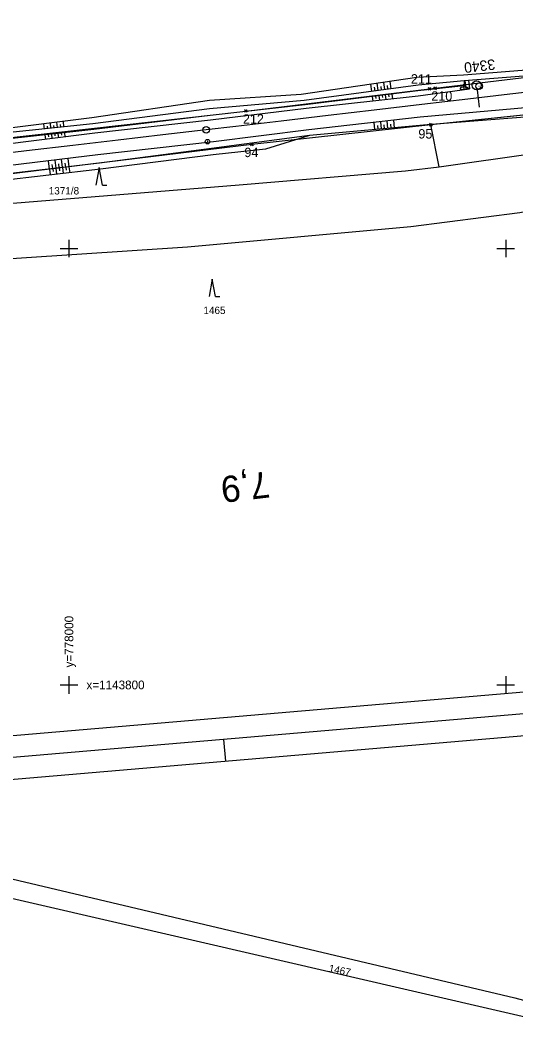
# Model space of a CAD drawing. Extents: x -779302 to -774398, y -1144902 to -1142831.
# Drawn here: x -778011.1 to -777897.7, y -1143880.6 to -1143647.7 of the extents above; entities that cross this region are included whole.
import ezdxf

# ---------------------------------------------------------------- set-up
doc = ezdxf.new("R2010")
doc.units = 0
for name, color, linetype in [('hektosit - Vrstva 5', 7, 'Continuous'), ('Hranice parcel', 7, 'Continuous'), ('legenda I_5_2 - Vrstva 53', 7, 'Continuous'), ('Parcelní čísla', 7, 'Continuous'), ('SŽDC', 7, 'Continuous'), ('Vrstva 1', 7, 'Continuous'), ('zjednodus_g_situ-seda - Vrstva 1', 7, 'Continuous'), ('zjednodus_g_situ-seda - Vrstva 33', 7, 'Continuous'), ('zjednodus_g_situ-seda - Vrstva 36', 7, 'Continuous'), ('zjednodus_g_situ-seda - Vrstva 48', 7, 'Continuous'), ('zjednodus_g_situ-seda - Vrstva 49', 7, 'Continuous'), ('zjednodus_g_situ-seda - Vrstva 63', 7, 'Continuous'), ('zjednodus_g_situ-seda - Vrstva 7', 7, 'Continuous'), ('Značky kultur', 7, 'Continuous')]:
    doc.layers.add(name, color=color, linetype=linetype)

msp = doc.modelspace()

# ---------------------------------------------------------------- linework, layer by layer
at = {"layer": 'hektosit - Vrstva 5'}
for p, q in [((-778000, -1143698), (-778000, -1143702)), ((-777900, -1143698), (-777900, -1143702)), ((-778002, -1143700), (-777998, -1143700)), ((-777902, -1143700), (-777898, -1143700)), ((-778000, -1143798), (-778000, -1143802)), ((-777900, -1143798), (-777900, -1143802)), ((-778002, -1143800), (-777998, -1143800)), ((-777902, -1143800), (-777898, -1143800))]:
    msp.add_line(p, q, dxfattribs=at)
at = {"layer": 'Hranice parcel'}
for p, q in [((-777859.44, -1143665.66), (-777917.11, -1143671.65)), ((-777917.11, -1143671.65), (-777958.1, -1143676.15)), ((-777915.24, -1143681.28), (-777917.11, -1143671.65)), ((-777958.1, -1143676.15), (-778057.57, -1143688.29))]:
    msp.add_line(p, q, dxfattribs=at)
for points in [[(-778043.88, -1143677.97), (-777959.48, -1143668.5), (-777917.42, -1143663.44), (-777916.16, -1143663.29), (-777860.31, -1143656.58)], [(-777915.24, -1143681.28), (-777849.81, -1143671.94), (-777816.62, -1143667.27)], [(-777815.03, -1143678.47), (-777841.31, -1143681.49), (-777896.76, -1143691.8), (-777921.73, -1143695.03), (-777972.88, -1143699.73), (-778113.43, -1143708.98), (-778140.87, -1143719.35), (-778147.27, -1143722.43)], [(-778109.45, -1143696.76), (-778037.43, -1143691.63), (-777961.06, -1143685.39), (-777922.91, -1143682.18), (-777915.24, -1143681.28)], [(-778064.15, -1143832.38), (-777897.94, -1143871.72), (-777864.55, -1143880.59)], [(-777863.49, -1143883.95), (-777884, -1143878.82), (-778060.8, -1143837.94)]]:
    msp.add_lwpolyline(points, dxfattribs=at)
at = {"layer": 'legenda I_5_2 - Vrstva 53'}
for points in [[(-778224.04, -1143702.76), (-778205.58, -1143698.68), (-778187.29, -1143695.6), (-778152.63, -1143691.27), (-778149.31, -1143690.75), (-778058.53, -1143679.28), (-778043.88, -1143677.97), (-777959.48, -1143668.5), (-777917.42, -1143663.44), (-777916.16, -1143663.29), (-777860.31, -1143656.58)], [(-777859.44, -1143665.66), (-777917.11, -1143671.65), (-777958.1, -1143676.15), (-778057.57, -1143688.29), (-778109.8, -1143695.04), (-778150.93, -1143701.48), (-778154.26, -1143702.04), (-778218.29, -1143711.84)]]:
    msp.add_lwpolyline(points, dxfattribs=at)
at = {"layer": 'SŽDC'}
for p, q in [((-777917.22, -1143663.64), (-777917.72, -1143663.14)), ((-777917.22, -1143663.24), (-777917.72, -1143663.74)), ((-777917.62, -1143663.64), (-777917.12, -1143663.14)), ((-777917.62, -1143663.24), (-777917.12, -1143663.74)), ((-777917.42, -1143663.44), (-777917.42, -1143663.44)), ((-777915.96, -1143663.49), (-777916.46, -1143662.99)), ((-777915.96, -1143663.09), (-777916.46, -1143663.59)), ((-777916.36, -1143663.49), (-777915.86, -1143662.99)), ((-777916.36, -1143663.09), (-777915.86, -1143663.59)), ((-777916.16, -1143663.29), (-777916.16, -1143663.29)), ((-777959.28, -1143668.7), (-777959.78, -1143668.2)), ((-777959.28, -1143668.3), (-777959.78, -1143668.8)), ((-777959.68, -1143668.7), (-777959.18, -1143668.2)), ((-777959.68, -1143668.3), (-777959.18, -1143668.8)), ((-777959.48, -1143668.5), (-777959.48, -1143668.5)), ((-777916.91, -1143671.85), (-777917.41, -1143671.35)), ((-777916.91, -1143671.45), (-777917.41, -1143671.95)), ((-777917.31, -1143671.85), (-777916.81, -1143671.35)), ((-777917.31, -1143671.45), (-777916.81, -1143671.95)), ((-777917.11, -1143671.65), (-777917.11, -1143671.65)), ((-777957.9, -1143676.35), (-777958.4, -1143675.85)), ((-777957.9, -1143675.95), (-777958.4, -1143676.45)), ((-777958.3, -1143676.35), (-777957.8, -1143675.85)), ((-777958.3, -1143675.95), (-777957.8, -1143676.45)), ((-777958.1, -1143676.15), (-777958.1, -1143676.15))]:
    msp.add_line(p, q, dxfattribs=at)
for points in [[(-778224.04, -1143702.76), (-778205.58, -1143698.68), (-778187.29, -1143695.6), (-778152.63, -1143691.27), (-778149.31, -1143690.75), (-778058.53, -1143679.28), (-778043.88, -1143677.97), (-777959.48, -1143668.5), (-777917.42, -1143663.44), (-777916.16, -1143663.29), (-777860.31, -1143656.58)], [(-777859.44, -1143665.66), (-777917.11, -1143671.65), (-777958.1, -1143676.15), (-778057.57, -1143688.29), (-778109.8, -1143695.04), (-778150.93, -1143701.48), (-778154.26, -1143702.04), (-778218.29, -1143711.84)]]:
    msp.add_lwpolyline(points, dxfattribs=at)
at = {"layer": 'Vrstva 1'}
msp.add_line((-777964.6, -1143812.48), (-777964.17, -1143817.45), dxfattribs=at)
for points in [[(-777571, -1143485.76), (-778617.18, -1143575.21), (-778591.88, -1143871.12), (-777545.7, -1143781.67)], [(-777551.11, -1143777.12), (-778587.32, -1143865.71), (-778611.77, -1143579.77), (-777575.56, -1143491.17)], [(-777580.11, -1143496.57), (-778407.09, -1143567.28), (-778383.5, -1143843.27), (-777556.51, -1143772.57)]]:
    msp.add_lwpolyline(points, close=True, dxfattribs=at)
at = {"layer": 'zjednodus_g_situ-seda - Vrstva 1'}
msp.add_lwpolyline([(-777888.96, -1143663.47), (-777899.07, -1143664.66), (-777908.7, -1143665.78), (-777919.24, -1143667.02), (-777930.11, -1143668.29), (-777940.62, -1143669.53), (-777951.39, -1143670.79), (-777961.77, -1143672.01), (-777968.61, -1143672.81), (-777978.52, -1143673.98), (-777988.7, -1143675.17), (-777999.1, -1143676.39), (-778009.69, -1143677.64), (-778020.39, -1143678.89)], dxfattribs=at)
at = {"layer": 'zjednodus_g_situ-seda - Vrstva 33'}
msp.add_lwpolyline([(-777909.69, -1143662.33), (-777909.55, -1143663.58), (-777910.07, -1143663.64), (-777910.23, -1143663.61), (-777910.36, -1143663.42), (-777910.38, -1143663.31), (-777910.29, -1143663.09), (-777910.14, -1143663.03), (-777909.62, -1143662.96)], dxfattribs=at)
msp.add_lwpolyline([(-777908.29, -1143663.43), (-777909.03, -1143663.51), (-777909.27, -1143661.51), (-777908.53, -1143661.43)], close=True, dxfattribs=at)
at = {"layer": 'zjednodus_g_situ-seda - Vrstva 36'}
for p, q in [((-777906.65, -1143662.61), (-777906.65, -1143662.61)), ((-777906.54, -1143663.61), (-777906.07, -1143667.58))]:
    msp.add_line(p, q, dxfattribs=at)
msp.add_circle((-777906.65, -1143662.61), 1, dxfattribs=at)
at = {"layer": 'zjednodus_g_situ-seda - Vrstva 48'}
for p, q in [((-777930.66, -1143663.99), (-777930.88, -1143662.36)), ((-777929.18, -1143663.79), (-777929.4, -1143662.15)), ((-777927.69, -1143663.59), (-777927.91, -1143661.93)), ((-777926.2, -1143663.39), (-777926.43, -1143661.72)), ((-777929.92, -1143663.89), (-777930.03, -1143663.07)), ((-777928.43, -1143663.69), (-777928.54, -1143662.86)), ((-777926.95, -1143663.49), (-777927.06, -1143662.66)), ((-777926.82, -1143664.73), (-777926.75, -1143665.26)), ((-777926.08, -1143664.63), (-777925.94, -1143665.72)), ((-777930.54, -1143665.19), (-777930.41, -1143666.21)), ((-777929.8, -1143665.1), (-777929.73, -1143665.61)), ((-777929.05, -1143665), (-777928.92, -1143666.05)), ((-777928.31, -1143664.91), (-777928.24, -1143665.44)), ((-777927.56, -1143664.82), (-777927.43, -1143665.88)), ((-778005.62, -1143672.62), (-778005.75, -1143671.45)), ((-778004.13, -1143672.46), (-778004.26, -1143671.27)), ((-778002.64, -1143672.31), (-778002.77, -1143671.08)), ((-778001.9, -1143672.23), (-778001.96, -1143671.61)), ((-778001.15, -1143672.15), (-778001.28, -1143670.89)), ((-777929.96, -1143672.75), (-777930.11, -1143671.11)), ((-777928.46, -1143672.61), (-777928.62, -1143670.94)), ((-777927.72, -1143672.55), (-777927.8, -1143671.7)), ((-777926.97, -1143672.48), (-777927.13, -1143670.77)), ((-777926.22, -1143672.41), (-777926.3, -1143671.54)), ((-777925.48, -1143672.34), (-777925.64, -1143670.59)), ((-778005.5, -1143673.96), (-778005.39, -1143674.98)), ((-778004.88, -1143672.54), (-778004.94, -1143671.95)), ((-778004.76, -1143673.88), (-778004.7, -1143674.38)), ((-778004.01, -1143673.79), (-778003.9, -1143674.8)), ((-778003.39, -1143672.39), (-778003.45, -1143671.78)), ((-778003.27, -1143673.71), (-778003.21, -1143674.21)), ((-778002.52, -1143673.63), (-778002.41, -1143674.61)), ((-778001.78, -1143673.54), (-778001.72, -1143674.03)), ((-778001.03, -1143673.46), (-778000.92, -1143674.43)), ((-777929.21, -1143672.68), (-777929.29, -1143671.85)), ((-778004.46, -1143681.79), (-778004.68, -1143679.92)), ((-778003.72, -1143681.7), (-778003.83, -1143680.77)), ((-778002.97, -1143681.62), (-778003.19, -1143679.74)), ((-778002.23, -1143681.53), (-778002.34, -1143680.59)), ((-778001.48, -1143681.45), (-778001.7, -1143679.56)), ((-778000.74, -1143681.36), (-778000.85, -1143680.42)), ((-777999.99, -1143681.27), (-778000.21, -1143679.38)), ((-778004.47, -1143681.79), (-778004.32, -1143683.15)), ((-778003.73, -1143681.71), (-778003.65, -1143682.39)), ((-778002.98, -1143681.62), (-778002.83, -1143682.99)), ((-778002.24, -1143681.53), (-778002.16, -1143682.22)), ((-778001.49, -1143681.45), (-778001.33, -1143682.81)), ((-778000.75, -1143681.36), (-778000.67, -1143682.05)), ((-778000, -1143681.28), (-777999.84, -1143682.65))]:
    msp.add_line(p, q, dxfattribs=at)
at = {"layer": 'zjednodus_g_situ-seda - Vrstva 49'}
for q in [(-777920.01, -1143662.56), (-777909.52, -1143662.72)]:
    msp.add_line((-777909.48, -1143661.59), q, dxfattribs=at)
for points in [[(-777800.87, -1143649.66), (-777805.5, -1143648.85), (-777818.61, -1143650.39), (-777846.34, -1143653.07), (-777869.43, -1143655.61), (-777896.23, -1143659.25), (-777909.65, -1143660.29), (-777920.36, -1143660.84)], [(-777800.87, -1143649.66), (-777818.4, -1143651.57), (-777845.96, -1143654.21), (-777869.11, -1143657.12), (-777895.89, -1143660.53), (-777909.48, -1143661.59)], [(-777779.85, -1143655.45), (-777791.14, -1143656.6), (-777817.58, -1143659.19), (-777845.39, -1143662.44), (-777867.31, -1143665.25), (-777894.63, -1143667.73), (-777919.57, -1143669.9), (-777945.06, -1143672.83)], [(-777779.17, -1143657.28), (-777791.02, -1143658.35), (-777817.39, -1143661.32), (-777845.2, -1143664.04), (-777867.18, -1143666.71), (-777894.63, -1143669.83), (-777917.98, -1143671.65), (-777944.93, -1143674.14)], [(-777920.36, -1143660.84), (-777946.86, -1143664.68), (-777967.83, -1143666.12), (-777994.74, -1143670.07), (-778017.35, -1143672.91), (-778040.47, -1143675.16), (-778065.94, -1143677.92), (-778089.8, -1143680.1), (-778112.96, -1143683.32), (-778136.19, -1143685.36), (-778163.29, -1143689.71), (-778186.45, -1143693.79)], [(-777908.25, -1143663.52), (-777920.02, -1143665.06), (-777945.66, -1143667.9), (-777967.61, -1143670.57), (-777994.08, -1143673.58), (-778017.24, -1143676.44), (-778041.18, -1143679.15), (-778064.62, -1143681.92), (-778090.11, -1143684.95), (-778113.09, -1143687.54), (-778136.97, -1143690.41), (-778151.47, -1143692), (-778163.11, -1143692.5), (-778186.19, -1143695.54), (-778189.04, -1143694.97)], [(-777908.25, -1143663.52), (-777909.52, -1143662.72), (-777920.13, -1143663.9), (-777945.9, -1143667.1), (-777967.7, -1143669.49), (-777994.31, -1143672.71), (-778017.24, -1143675.27), (-778040.8, -1143677.84), (-778064.79, -1143680.89), (-778090.07, -1143683.84), (-778113.25, -1143686.4), (-778137.24, -1143688.46), (-778163.38, -1143691.31), (-778186.2, -1143694.65), (-778186.45, -1143693.79)], [(-777920.01, -1143662.56), (-777946.17, -1143666.06), (-777967.82, -1143668.03), (-777994.56, -1143671.45), (-778017.2, -1143673.84), (-778040.68, -1143676.23), (-778065.03, -1143679.33), (-778090.13, -1143683.05), (-778112.95, -1143685.21), (-778135.57, -1143687.05), (-778163.38, -1143691.31)], [(-777945.06, -1143672.83), (-777966.9, -1143675.56), (-777993.4, -1143678.57), (-778016.64, -1143681.34), (-778041.16, -1143684.16), (-778064.19, -1143686.45), (-778089.87, -1143689.77), (-778112.62, -1143692.39), (-778136.36, -1143695.32), (-778161.78, -1143698.78)], [(-777944.93, -1143674.14), (-777967.38, -1143677.1), (-777993.02, -1143680.47), (-778016.67, -1143683.2), (-778040.67, -1143686.11), (-778063.93, -1143688.45), (-778089.7, -1143691.82), (-778100.7, -1143693.04), (-778112.44, -1143694.5), (-778126.12, -1143696.17), (-778136.63, -1143697.49)], [(-777944.93, -1143674.14), (-777955.03, -1143677.22), (-777967.02, -1143678.55), (-777992.78, -1143681.84), (-778016.52, -1143684.54), (-778040.51, -1143687.87), (-778064.34, -1143690.05), (-778089.78, -1143693.09), (-778099.34, -1143693.91), (-778100.7, -1143693.04)]]:
    msp.add_lwpolyline(points, dxfattribs=at)
at = {"layer": 'zjednodus_g_situ-seda - Vrstva 63'}
msp.add_line((-777906.14, -1143662.83), (-777906.04, -1143662.83), dxfattribs=at)
msp.add_circle((-777906.08, -1143662.83), 0.756, dxfattribs=at)
at = {"layer": 'zjednodus_g_situ-seda - Vrstva 7'}
msp.add_line((-777968.23, -1143675.51), (-777968.33, -1143675.52), dxfattribs=at)
for centre, radius in [((-777968.6, -1143672.81), 0.75), ((-777968.28, -1143675.52), 0.5)]:
    msp.add_circle(centre, radius, dxfattribs=at)
at = {"layer": 'Značky kultur'}
for p, q in [((-777993.07, -1143681.46), (-777993.82, -1143685.46)), ((-777992.32, -1143685.46), (-777993.07, -1143681.46)), ((-777992.32, -1143685.46), (-777991.32, -1143685.46)), ((-777967.18, -1143707.03), (-777967.93, -1143711.03)), ((-777966.43, -1143711.03), (-777967.18, -1143707.03)), ((-777966.43, -1143711.03), (-777965.44, -1143711.03))]:
    msp.add_line(p, q, dxfattribs=at)

# ---------------------------------------------------------------- texts
at = {"layer": 'hektosit - Vrstva 5'}
msp.add_text('y=778000', height=2, rotation=90, dxfattribs=at).set_placement((-777999, -1143796))
msp.add_text('x=1143800', height=2, dxfattribs=at).set_placement((-777996, -1143801))
at = {"layer": 'Parcelní čísla'}
for s, p in [('1371/8', (-778004.63, -1143687.62)), ('1465', (-777969.21, -1143715.02))]:
    msp.add_text(s, height=1.7, dxfattribs=at).set_placement(p)
msp.add_text('1467', height=1.7, rotation=348, dxfattribs=at).set_placement((-777940.63, -1143865.69))
at = {"layer": 'SŽDC'}
for s, p in [('211', (-777921.71, -1143662.22)), ('210', (-777917.04, -1143666.15)), ('212', (-777960.18, -1143671.41)), ('95', (-777920, -1143674.81)), ('94', (-777959.83, -1143679.06))]:
    msp.add_text(s, height=2.16, dxfattribs=at).set_placement(p)
at = {"layer": 'zjednodus_g_situ-seda - Vrstva 63'}
msp.add_text('3340', height=2.4, rotation=186.6698, dxfattribs=at).set_placement((-777902.55, -1143656.6))
at = {"layer": 'zjednodus_g_situ-seda - Vrstva 7'}
msp.add_text('7,9', height=6, rotation=186.7114, dxfattribs=at).set_placement((-777954.43, -1143751.03))

doc.saveas('drawing.dxf')
